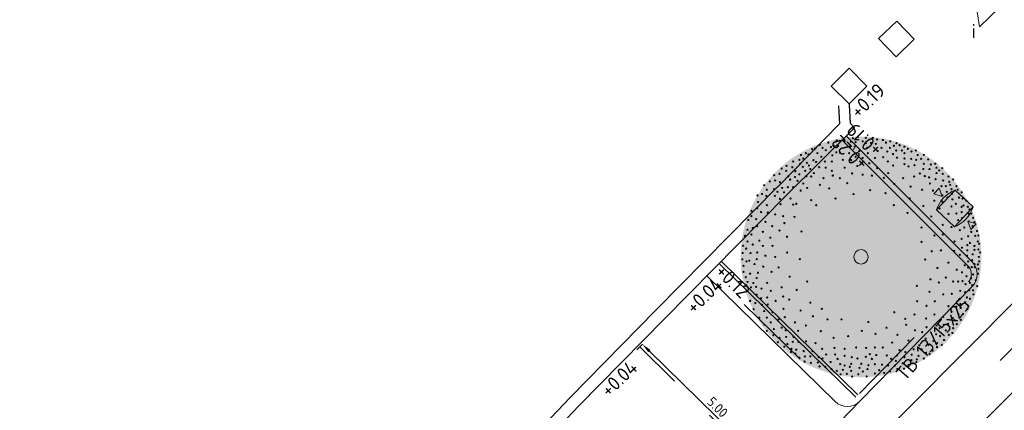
# Model space of a CAD drawing. Header units: metres. Extents: x 92403 to 95147, y 464428 to 465602.
# Tile 371 of 568: x 93087 to 93112, y 465068 to 465078. Entities that reach past the tile are written whole.
import ezdxf

# ---------------------------------------------------------------- set-up
doc = ezdxf.new("R2010")
doc.units = ezdxf.units.M
for name, pattern in [('DASHED', [0.75, 0.5, -0.25]), ('RI-HWA', [7.4, 5, -2.4]), ('VH-OPSLUITBAND_80X200', [14, 8, -2, 2, -2]), ('VH-TROTTOIRBAND', [15, 5, -2, 2, -2, 2, -2])]:
    doc.linetypes.add(name, pattern=pattern)
doc.layers.get('0').update_dxf_attribs({"linetype": 'CONTINUOUS'})
doc.layers.get('Defpoints').update_dxf_attribs({"linetype": 'CONTINUOUS'})
for name, color, linetype, lineweight in [('B-RO-OG-TOPOGRAFIE_BEBOUWING_ENTREE-S', 7, 'CONTINUOUS', 5), ('N-RO-IE-MEUBILAIR_WEGMEUBILAIR_AFVALBAK-140L-S', 7, 'CONTINUOUS', 9), ('N-RO-VW-MARKERING-G', 7, 'CONTINUOUS', 9), ('N-WE-GK-KISTDAM-G', 40, 'CONTINUOUS', 30), ('N-WE-VH-KANTOPSLUITING_OPSLUITBAND_80X200-G', 7, 'VH-OPSLUITBAND_80X200', 35), ('N-WE-VH-KANTOPSLUITING_TROTTOIRBAND-G', 7, 'VH-TROTTOIRBAND', 35), ('N-WE-VH-KANTOPSLUITING_TROTTOIRBAND_130 150-T18', 10, 'CONTINUOUS', 18), ('N-WE-VH-KANTOPSLUITING_VOORKANTBAND-G', 50, 'CONTINUOUS', 35), ('X-XX-AL-HOOGTELABEL-T18', 7, 'CONTINUOUS', 18), ('X-XX-AL-M', 7, 'CONTINUOUS', 18)]:
    doc.layers.add(name, color=color, linetype=linetype, lineweight=lineweight)
doc.layers.add('G_GRENS_ALGEMEEN', color=77, linetype='CONTINUOUS')
doc.layers.add('N-OI-RI-HWA_TRANSPORTLEIDING-G', color=7, linetype='RI-HWA', lineweight=35, true_color=0x007bff)
doc.layers.add('N-RO-GR-BOOM-V', color=7, linetype='CONTINUOUS', lineweight=18, true_color=0x002600)
doc.layers.add('N-RO-GR-BOOM-S', color=7, linetype='CONTINUOUS', lineweight=9, true_color=0x005700, transparency=0.3)
doc.styles.add('NLCS-ISO-M100-T25', font='NLCS-ISO.ttf', dxfattribs={"height": 0.25})
doc.styles.add('NLCS-ISO-M200-T18', font='NLCS-ISO.ttf', dxfattribs={"height": 0.36})
doc.dimstyles.new('NLCS-M100-T25-PIJL_L2_H1', dxfattribs={"dimscale": 0.1, "dimtxt": 2.5, "dimasz": 2.5, "dimexe": 2, "dimexo": 2, "dimgap": 0.7, "dimtad": 1, "dimzin": 0, "dimdsep": 46, "dimtxsty": 'NLCS-ISO-M100-T25', "dimcen": 0, "dimdle": 2, "dimclrd": 256, "dimclre": 256, "dimclrt": 256, "dimadec": 1, "dimazin": 0, "dimtfac": 1, "dimtdec": 3, "dimtofl": 0, "dimtmove": 0, "dimatfit": 3, "dimfxl": 2, "dimfxlon": 1, "dimtfillclr": 256, "dimtolj": 1, "dimtzin": 0, "dimlwd": -1, "dimlwe": -1, "dimarcsym": 0})

# ---------------------------------------------------------------- blocks, each defined once
blk = doc.blocks.new('SRO-BEBOUWING_ENTREE')
blk.add_lwpolyline([(0, 0.35), (0, -0.35), (0.5, 0)], close=True)
blk = doc.blocks.new('afvalbak 140l')
at = {"layer": 'N-RO-IE-MEUBILAIR_WEGMEUBILAIR_AFVALBAK-140L-S', "true_color": 0x939598}
h = blk.add_hatch(color=252, dxfattribs=at)
h.dxf.hatch_style = 1
edge = h.paths.add_edge_path()
edge.add_arc((-0.113, -0.347), 0.811, 120.1241, 171.2291)
edge.add_line((-0.915, -0.223), (-0.395, -0.578))
edge.add_arc((-0.802, 0.124), 0.811, 300.1241, 351.2291)
edge.add_line((0, 0), (-0.52, 0.355))
at = {"layer": 'N-RO-IE-MEUBILAIR_WEGMEUBILAIR_AFVALBAK-140L-S', "flags": 128}
for points in [[(-0.944, 0.353), (-0.835, 0.157), (-1.057, 0.188), (-0.944, 0.353)], [(-0.52, 0.355), (-0.915, -0.223), (-0.395, -0.578), (0, 0), (-0.52, 0.355)], [(0.021, -0.56), (0.134, -0.395), (-0.087, -0.365), (0.021, -0.56)]]:
    blk.add_lwpolyline(points, dxfattribs=at)
for points in [[(-0.915, -0.223, -0.226759), (-0.52, 0.355, -1.423564)], [(-0.395, -0.578, 0.226759), (0, 0, 1.423564)]]:
    blk.add_lwpolyline(points, format="xyb", dxfattribs=at)
blk = doc.blocks.new('*D118')
at = {"layer": 'Defpoints', "color": 0, "transparency": 16777216}
for p in [(93102.51, 465069.96), (93102.51, 465069.96), (93106.084, 465066.464)]:
    blk.add_point(p, dxfattribs=at)
at = {"layer": 'X-XX-AL-M', "transparency": 16777216}
for p, q in [((93102.51, 465069.96), (93102.37, 465069.817)), ((93105.906, 465066.639), (93102.689, 465069.785)), ((93106.084, 465066.464), (93105.944, 465066.321))]:
    blk.add_line(p, q, dxfattribs=at)
for points in [[(93102.718, 465069.815), (93102.66, 465069.756), (93102.51, 465069.96)], [(93105.935, 465066.668), (93105.876, 465066.609), (93106.084, 465066.464)]]:
    blk.add_solid(points, dxfattribs=at)
at = {"layer": 'X-XX-AL-M', "transparency": 16777216, "insert": (93104.433, 465068.351), "char_height": 0.25, "attachment_point": 5, "rotation": 315.6313, "style": 'NLCS-ISO-M100-T25'}
blk.add_mtext('\\A1;5.00', dxfattribs=at)
blk = doc.blocks.new('*U297')
at = {"layer": 'N-RO-GR-BOOM-V', "linetype": 'ByBlock', "ltscale": 1, "transparency": 33554567}
h = blk.add_hatch(color=98, dxfattribs=at)
h.dxf.hatch_style = 1
h.set_gradient(color1=(0, 51, 0), color2=(184, 200, 91), rotation=177, centered=1, name='INVCURVED')
edge = h.paths.add_edge_path()
edge.add_arc((0, 0), 1.5, 0, 360)
at = {"color": 0, "lineweight": -2}
for centre, radius in [((-0.1, 1.478), 0.00758), ((-0.04, 1.495), 0.00758), ((0.059, 1.484), 0.00758), ((0.147, 1.484), 0.00758), ((-0.571, 1.352), 0.00758), ((-0.511, 1.396), 0.00758), ((-0.478, 1.358), 0.00758), ((-0.407, 1.424), 0.00758), ((-0.374, 1.369), 0.00758), ((-0.341, 1.385), 0.00758), ((-0.303, 1.451), 0.00758), ((-0.286, 1.385), 0.00758), ((-0.204, 1.445), 0.00758), ((-0.138, 1.369), 0.00758), ((-0.127, 1.435), 0.00758), ((-0.078, 1.374), 0.00758), ((-0.067, 1.429), 0.00758), ((0.021, 1.44), 0.00758), ((0.059, 1.418), 0.00758), ((0.076, 1.358), 0.00758), ((0.125, 1.418), 0.00758), ((0.185, 1.407), 0.00758), ((0.201, 1.462), 0.00758), ((0.256, 1.358), 0.00758), ((0.273, 1.456), 0.00758), ((0.311, 1.424), 0.00758), ((0.361, 1.358), 0.00758), ((0.366, 1.44), 0.00758), ((0.41, 1.385), 0.00758), ((0.442, 1.418), 0.00758), ((0.481, 1.391), 0.00758), ((0.541, 1.374), 0.00758), ((0.585, 1.347), 0.00758), ((-0.747, 1.27), 0.00758), ((-0.719, 1.226), 0.00758), ((-0.686, 1.292), 0.00758), ((-0.653, 1.275), 0.00758), ((-0.609, 1.341), 0.00758), ((-0.544, 1.292), 0.00758), ((-0.495, 1.248), 0.00758), ((-0.44, 1.33), 0.00758), ((-0.357, 1.265), 0.00758), ((-0.308, 1.303), 0.00758), ((-0.259, 1.297), 0.00758), ((-0.149, 1.292), 0.00758), ((-0.067, 1.248), 0.00758), ((-0.023, 1.319), 0.00758), ((0.021, 1.232), 0.00758), ((0.087, 1.292), 0.00758), ((0.174, 1.232), 0.00758), ((0.207, 1.319), 0.00758), ((0.278, 1.243), 0.00758), ((0.328, 1.314), 0.00758), ((0.399, 1.281), 0.00758), ((0.437, 1.325), 0.00758), ((0.448, 1.237), 0.00758), ((0.508, 1.325), 0.00758), ((0.541, 1.292), 0.00758), ((0.541, 1.226), 0.00758), ((0.624, 1.221), 0.00758), ((0.629, 1.314), 0.00758), ((0.684, 1.325), 0.00758), ((0.706, 1.27), 0.00758), ((0.75, 1.221), 0.00758), ((0.783, 1.27), 0.00758), ((-0.988, 1.1), 0.00758), ((-0.928, 1.133), 0.00758), ((-0.856, 1.117), 0.00758), ((-0.845, 1.188), 0.00758), ((-0.768, 1.21), 0.00758), ((-0.758, 1.161), 0.00758), ((-0.725, 1.122), 0.00758), ((-0.675, 1.172), 0.00758), ((-0.648, 1.139), 0.00758), ((-0.593, 1.204), 0.00758), ((-0.56, 1.183), 0.00758), ((-0.522, 1.117), 0.00758), ((-0.451, 1.188), 0.00758), ((-0.44, 1.111), 0.00758), ((-0.363, 1.188), 0.00758), ((-0.226, 1.21), 0.00758), ((-0.204, 1.111), 0.00758), ((-0.122, 1.204), 0.00758), ((-0.045, 1.133), 0.00758), ((0.103, 1.166), 0.00758), ((0.201, 1.106), 0.00758), ((0.333, 1.188), 0.00758), ((0.399, 1.139), 0.00758), ((0.541, 1.155), 0.00758), ((0.591, 1.128), 0.00758), ((0.667, 1.144), 0.00758), ((0.689, 1.21), 0.00758), ((0.783, 1.161), 0.00758), ((0.837, 1.215), 0.00758), ((0.87, 1.15), 0.00758), ((0.925, 1.161), 0.00758), ((0.941, 1.111), 0.00758), ((1.013, 1.106), 0.00758), ((-1.081, 1.018), 0.00758), ((-1.015, 1.035), 0.00758), ((-0.933, 1.073), 0.00758), ((-0.906, 1.002), 0.00758), ((-0.823, 0.996), 0.00758), ((-0.818, 1.067), 0.00758), ((-0.768, 1.029), 0.00758), ((-0.697, 1.073), 0.00758), ((-0.681, 1.007), 0.00758), ((-0.631, 1.095), 0.00758), ((-0.62, 1.002), 0.00758), ((-0.588, 1.045), 0.00758), ((-0.467, 0.98), 0.00758), ((-0.363, 1.073), 0.00758), ((-0.352, 1.013), 0.00758), ((-0.264, 0.98), 0.00758), ((-0.111, 1.04), 0.00758), ((0.021, 1.024), 0.00758), ((0.136, 1.013), 0.00758), ((0.284, 0.985), 0.00758), ((0.339, 1.045), 0.00758), ((0.525, 0.98), 0.00758), ((0.662, 1.002), 0.00758), ((0.733, 1.04), 0.00758), ((0.777, 1.095), 0.00758), ((0.794, 1.007), 0.00758), ((0.848, 0.991), 0.00758), ((0.854, 1.095), 0.00758), ((0.941, 1.045), 0.00758), ((0.974, 1.078), 0.00758), ((1.018, 1.035), 0.00758), ((1.089, 1.002), 0.00758), ((-1.207, 0.892), 0.00758), ((-1.136, 0.941), 0.00758), ((-1.07, 0.952), 0.00758), ((-1.01, 0.93), 0.00758), ((-0.982, 0.859), 0.00758), ((-0.911, 0.87), 0.00758), ((-0.884, 0.963), 0.00758), ((-0.845, 0.87), 0.00758), ((-0.79, 0.947), 0.00758), ((-0.719, 0.914), 0.00758), ((-0.67, 0.859), 0.00758), ((-0.511, 0.897), 0.00758), ((-0.396, 0.854), 0.00758), ((-0.171, 0.919), 0.00758), ((0.415, 0.908), 0.00758), ((0.618, 0.875), 0.00758), ((0.859, 0.914), 0.00758), ((0.93, 0.969), 0.00758), ((1.002, 0.881), 0.00758), ((1.024, 0.952), 0.00758), ((1.057, 0.881), 0.00758), ((1.1, 0.936), 0.00758), ((1.111, 0.897), 0.00758), ((1.149, 0.963), 0.00758), ((1.188, 0.881), 0.00758), ((-1.289, 0.766), 0.00758), ((-1.234, 0.783), 0.00758), ((-1.18, 0.761), 0.00758), ((-1.174, 0.837), 0.00758), ((-1.081, 0.843), 0.00758), ((-1.075, 0.761), 0.00758), ((-1.042, 0.81), 0.00758), ((-0.96, 0.805), 0.00758), ((-0.752, 0.826), 0.00758), ((-0.094, 0.783), 0.00758), ((0.114, 0.832), 0.00758), ((0.306, 0.794), 0.00758), ((0.761, 0.837), 0.00758), ((0.897, 0.826), 0.00758), ((1.013, 0.766), 0.00758), ((1.068, 0.81), 0.00758), ((1.078, 0.739), 0.00758), ((1.128, 0.843), 0.00758), ((1.133, 0.788), 0.00758), ((1.204, 0.837), 0.00758), ((1.221, 0.739), 0.00758), ((1.254, 0.805), 0.00758), ((-1.295, 0.607), 0.00758), ((-1.284, 0.684), 0.00758), ((-1.174, 0.645), 0.00758), ((-1.01, 0.722), 0.00758), ((-1.004, 0.656), 0.00758), ((-0.878, 0.728), 0.00758), ((-0.845, 0.651), 0.00758), ((-0.807, 0.662), 0.00758), ((-0.62, 0.706), 0.00758), ((-0.56, 0.645), 0.00758), ((-0.319, 0.728), 0.00758), ((0.41, 0.645), 0.00758), ((0.607, 0.728), 0.00758), ((0.777, 0.634), 0.00758), ((0.914, 0.7), 0.00758), ((1.013, 0.689), 0.00758), ((1.128, 0.629), 0.00758), ((1.139, 0.717), 0.00758), ((1.182, 0.662), 0.00758), ((1.254, 0.624), 0.00758), ((1.265, 0.728), 0.00758), ((1.276, 0.64), 0.00758), ((1.314, 0.7), 0.00758), ((1.33, 0.624), 0.00758), ((-1.366, 0.574), 0.00758), ((-1.366, 0.508), 0.00758), ((-1.245, 0.558), 0.00758), ((-1.163, 0.552), 0.00758), ((-1.07, 0.53), 0.00758), ((-0.971, 0.508), 0.00758), ((-0.829, 0.497), 0.00758), ((0.58, 0.547), 0.00758), ((0.876, 0.503), 0.00758), ((0.98, 0.602), 0.00758), ((1.089, 0.536), 0.00758), ((1.188, 0.541), 0.00758), ((1.254, 0.558), 0.00758), ((1.341, 0.541), 0.00758), ((1.352, 0.591), 0.00758), ((1.374, 0.541), 0.00758), ((1.396, 0.486), 0.00758), ((-1.404, 0.459), 0.00758), ((-1.349, 0.361), 0.00758), ((-1.306, 0.47), 0.00758), ((-1.295, 0.383), 0.00758), ((-1.191, 0.437), 0.00758), ((-1.108, 0.383), 0.00758), ((-0.955, 0.421), 0.00758), ((0.755, 0.366), 0.00758), ((1.018, 0.4), 0.00758), ((1.128, 0.372), 0.00758), ((1.21, 0.459), 0.00758), ((1.259, 0.481), 0.00758), ((1.287, 0.366), 0.00758), ((1.341, 0.443), 0.00758), ((1.391, 0.383), 0.00758), ((1.413, 0.432), 0.00758), ((-1.448, 0.262), 0.00758), ((-1.415, 0.339), 0.00758), ((-1.366, 0.278), 0.00758), ((-1.223, 0.311), 0.00758), ((-1.13, 0.24), 0.00758), ((-1.015, 0.328), 0.00758), ((-0.922, 0.251), 0.00758), ((-0.741, 0.317), 0.00758), ((0.914, 0.267), 0.00758), ((1.018, 0.278), 0.00758), ((1.232, 0.333), 0.00758), ((1.336, 0.256), 0.00758), ((1.374, 0.311), 0.00758), ((1.424, 0.262), 0.00758), ((1.446, 0.322), 0.00758), ((1.462, 0.267), 0.00758), ((-1.468, 0.139), 0.00758), ((-1.415, 0.191), 0.00758), ((-1.349, 0.153), 0.00758), ((-1.267, 0.202), 0.00758), ((-1.223, 0.136), 0.00758), ((-1.103, 0.136), 0.00758), ((0.755, 0.187), 0.00758), ((1.166, 0.191), 0.00758), ((1.254, 0.224), 0.00758), ((1.325, 0.147), 0.00758), ((1.358, 0.174), 0.00758), ((1.413, 0.136), 0.00758), ((1.457, 0.191), 0.00758), ((1.473, 0.164), 0.00758), ((-1.475, 0.048), 0.00758), ((-1.432, 0.103), 0.00758), ((-1.377, 0.048), 0.00758), ((-1.295, 0.054), 0.00758), ((-1.191, 0.015), 0.00758), ((-1.07, -0.001), 0.00758), ((-0.922, 0.054), 0.00758), ((0, 0), 0.09), ((0.881, 0.07), 0.00758), ((0.996, 0.081), 0.00758), ((1.16, 0.076), 0.00758), ((1.232, 0.026), 0.00758), ((1.259, 0.114), 0.00758), ((1.32, 0.015), 0.00758), ((1.325, 0.081), 0.00758), ((1.391, 0.032), 0.00758), ((1.413, 0.087), 0.00758), ((1.462, 0.092), 0.00758), ((1.468, -0.001), 0.00758), ((1.484, 0.054), 0.00758), ((-1.479, -0.031), 0.00758), ((-1.465, -0.111), 0.00758), ((-1.426, -0.056), 0.00758), ((-1.391, -0.047), 0.00758), ((-1.327, -0.089), 0.00758), ((-1.3, -0.028), 0.00758), ((-1.218, -0.122), 0.00758), ((-0.763, -0.028), 0.00758), ((0.799, -0.032), 0.00758), ((1.089, -0.072), 0.00758), ((1.292, -0.105), 0.00758), ((1.336, -0.056), 0.00758), ((1.38, -0.127), 0.00758), ((1.385, -0.039), 0.00758), ((1.413, -0.089), 0.00758), ((1.418, -0.127), 0.00758), ((1.457, -0.094), 0.00758), ((1.473, -0.056), 0.00758), ((-1.465, -0.187), 0.00758), ((-1.382, -0.209), 0.00758), ((-1.284, -0.198), 0.00758), ((-1.114, -0.187), 0.00758), ((-1.026, -0.133), 0.00758), ((-0.889, -0.247), 0.00758), ((0.952, -0.138), 0.00758), ((1.193, -0.16), 0.00758), ((1.259, -0.193), 0.00758), ((1.314, -0.242), 0.00758), ((1.336, -0.133), 0.00758), ((1.396, -0.22), 0.00758), ((1.457, -0.209), 0.00758), ((1.462, -0.149), 0.00758), ((-1.437, -0.253), 0.00758), ((-1.429, -0.354), 0.00758), ((-1.415, -0.313), 0.00758), ((-1.342, -0.326), 0.00758), ((-1.306, -0.374), 0.00758), ((-1.3, -0.264), 0.00758), ((-1.169, -0.324), 0.00758), ((-0.67, -0.308), 0.00758), ((0.695, -0.361), 0.00758), ((0.865, -0.28), 0.00758), ((0.969, -0.319), 0.00758), ((1.057, -0.258), 0.00758), ((1.149, -0.308), 0.00758), ((1.21, -0.308), 0.00758), ((1.265, -0.302), 0.00758), ((1.303, -0.341), 0.00758), ((1.358, -0.324), 0.00758), ((1.371, -0.266), 0.00758), ((1.385, -0.352), 0.00758), ((1.429, -0.291), 0.00758), ((1.448, -0.365), 0.00758), ((-1.426, -0.428), 0.00758), ((-1.371, -0.379), 0.00758), ((-1.3, -0.472), 0.00758), ((-1.24, -0.396), 0.00758), ((-1.125, -0.423), 0.00758), ((-0.988, -0.379), 0.00758), ((-0.971, -0.494), 0.00758), ((-0.801, -0.412), 0.00758), ((0.854, -0.434), 0.00758), ((1.024, -0.467), 0.00758), ((1.133, -0.461), 0.00758), ((1.237, -0.423), 0.00758), ((1.298, -0.439), 0.00758), ((1.347, -0.417), 0.00758), ((1.396, -0.417), 0.00758), ((1.402, -0.467), 0.00758), ((-1.382, -0.549), 0.00758), ((-1.317, -0.576), 0.00758), ((-1.245, -0.516), 0.00758), ((-1.234, -0.598), 0.00758), ((-1.169, -0.505), 0.00758), ((-1.163, -0.593), 0.00758), ((-1.064, -0.549), 0.00758), ((-0.895, -0.533), 0.00758), ((-0.631, -0.571), 0.00758), ((0.7, -0.554), 0.00758), ((0.816, -0.609), 0.00758), ((0.919, -0.554), 0.00758), ((1.089, -0.615), 0.00758), ((1.188, -0.62), 0.00758), ((1.232, -0.522), 0.00758), ((1.237, -0.587), 0.00758), ((1.298, -0.565), 0.00758), ((1.32, -0.505), 0.00758), ((1.336, -0.609), 0.00758), ((1.358, -0.522), 0.00758), ((-1.338, -0.653), 0.00758), ((-1.207, -0.675), 0.00758), ((-1.103, -0.691), 0.00758), ((-0.966, -0.647), 0.00758), ((-0.752, -0.669), 0.00758), ((-0.599, -0.741), 0.00758), ((-0.489, -0.647), 0.00758), ((0.415, -0.69), 0.00758), ((0.667, -0.719), 0.00758), ((0.914, -0.719), 0.00758), ((1.128, -0.686), 0.00758), ((1.215, -0.713), 0.00758), ((1.243, -0.636), 0.00758), ((1.27, -0.713), 0.00758), ((1.325, -0.647), 0.00758), ((-1.267, -0.757), 0.00758), ((-1.202, -0.845), 0.00758), ((-1.174, -0.757), 0.00758), ((-1.125, -0.817), 0.00758), ((-1.026, -0.779), 0.00758), ((-0.95, -0.752), 0.00758), ((-0.823, -0.817), 0.00758), ((-0.686, -0.856), 0.00758), ((-0.418, -0.779), 0.00758), ((-0.243, -0.779), 0.00758), ((0.092, -0.811), 0.00758), ((0.552, -0.772), 0.00758), ((0.563, -0.845), 0.00758), ((0.81, -0.768), 0.00758), ((0.941, -0.856), 0.00758), ((1.024, -0.746), 0.00758), ((1.031, -0.847), 0.00758), ((1.084, -0.834), 0.00758), ((1.144, -0.763), 0.00758), ((1.166, -0.79), 0.00758), ((1.193, -0.839), 0.00758), ((1.243, -0.785), 0.00758), ((-1.174, -0.921), 0.00758), ((-1.092, -0.976), 0.00758), ((-1.086, -0.899), 0.00758), ((-0.988, -0.883), 0.00758), ((-0.939, -0.916), 0.00758), ((-0.785, -0.921), 0.00758), ((-0.5, -0.927), 0.00758), ((-0.16, -0.987), 0.00758), ((0.01, -0.921), 0.00758), ((0.18, -0.96), 0.00758), ((0.317, -0.883), 0.00758), ((0.453, -0.971), 0.00758), ((0.673, -0.916), 0.00758), ((0.761, -0.938), 0.00758), ((0.816, -0.877), 0.00758), ((0.936, -0.965), 0.00758), ((0.98, -0.888), 0.00758), ((0.985, -0.987), 0.00758), ((1.057, -0.916), 0.00758), ((1.095, -0.971), 0.00758), ((1.139, -0.949), 0.00758), ((1.149, -0.888), 0.00758), ((-1.037, -1.064), 0.00758), ((-1.015, -1.009), 0.00758), ((-0.933, -0.998), 0.00758), ((-0.917, -1.086), 0.00758), ((-0.851, -1.058), 0.00758), ((-0.84, -0.998), 0.00758), ((-0.779, -1.058), 0.00758), ((-0.686, -1.053), 0.00758), ((-0.566, -1.075), 0.00758), ((-0.341, -1.009), 0.00758), ((0.388, -1.069), 0.00758), ((0.591, -1.042), 0.00758), ((0.728, -1.102), 0.00758), ((0.805, -1.02), 0.00758), ((0.843, -1.097), 0.00758), ((0.903, -1.047), 0.00758), ((0.947, -1.075), 0.00758), ((1.007, -1.097), 0.00758), ((1.035, -1.036), 0.00758), ((-0.955, -1.119), 0.00758), ((-0.873, -1.185), 0.00758), ((-0.867, -1.146), 0.00758), ((-0.818, -1.207), 0.00758), ((-0.807, -1.157), 0.00758), ((-0.714, -1.174), 0.00758), ((-0.604, -1.174), 0.00758), ((-0.484, -1.146), 0.00758), ((-0.434, -1.217), 0.00758), ((-0.33, -1.135), 0.00758), ((-0.324, -1.217), 0.00758), ((-0.204, -1.146), 0.00758), ((-0.204, -1.234), 0.00758), ((-0.062, -1.13), 0.00758), ((0.065, -1.135), 0.00758), ((0.109, -1.212), 0.00758), ((0.174, -1.13), 0.00758), ((0.19, -1.223), 0.00758), ((0.273, -1.13), 0.00758), ((0.322, -1.228), 0.00758), ((0.448, -1.228), 0.00758), ((0.481, -1.163), 0.00758), ((0.552, -1.185), 0.00758), ((0.631, -1.219), 0.00758), ((0.656, -1.152), 0.00758), ((0.717, -1.234), 0.00758), ((0.755, -1.152), 0.00758), ((0.81, -1.196), 0.00758), ((0.854, -1.212), 0.00758), ((0.892, -1.168), 0.00758), ((0.947, -1.124), 0.00758), ((-0.768, -1.256), 0.00758), ((-0.703, -1.305), 0.00758), ((-0.7, -1.241), 0.00758), ((-0.631, -1.239), 0.00758), ((-0.626, -1.321), 0.00758), ((-0.538, -1.316), 0.00758), ((-0.527, -1.25), 0.00758), ((-0.478, -1.266), 0.00758), ((-0.379, -1.31), 0.00758), ((-0.292, -1.272), 0.00758), ((-0.259, -1.338), 0.00758), ((-0.204, -1.354), 0.00758), ((-0.122, -1.332), 0.00758), ((-0.116, -1.25), 0.00758), ((-0.045, -1.266), 0.00758), ((0.004, -1.332), 0.00758), ((0.059, -1.245), 0.00758), ((0.092, -1.349), 0.00758), ((0.136, -1.272), 0.00758), ((0.174, -1.338), 0.00758), ((0.262, -1.343), 0.00758), ((0.339, -1.354), 0.00758), ((0.377, -1.272), 0.00758), ((0.421, -1.354), 0.00758), ((0.434, -1.296), 0.00758), ((0.519, -1.327), 0.00758), ((0.541, -1.25), 0.00758), ((0.591, -1.349), 0.00758), ((0.629, -1.288), 0.00758), ((0.689, -1.31), 0.00758), ((0.695, -1.277), 0.00758), ((0.783, -1.266), 0.00758), ((-0.516, -1.365), 0.00758), ((-0.445, -1.371), 0.00758), ((-0.368, -1.398), 0.00758), ((-0.303, -1.42), 0.00758), ((-0.254, -1.464), 0.00758), ((-0.226, -1.409), 0.00758), ((-0.177, -1.458), 0.00758), ((-0.138, -1.371), 0.00758), ((-0.122, -1.42), 0.00758), ((-0.034, -1.464), 0.00758), ((-0.018, -1.382), 0.00758), ((0.023, -1.428), 0.00758), ((0.081, -1.398), 0.00758), ((0.174, -1.453), 0.00758), ((0.226, -1.411), 0.00758), ((0.289, -1.447), 0.00758), ((0.361, -1.426), 0.00758), ((0.453, -1.398), 0.00758), ((0.536, -1.393), 0.00758), ((-0.111, -1.491), 0.00758), ((0.07, -1.491), 0.00758)]:
    blk.add_circle(centre, radius, dxfattribs=at)

msp = doc.modelspace()

# ---------------------------------------------------------------- linework, layer by layer
at = {"layer": 'G_GRENS_ALGEMEEN'}
for points in [[(93109.018, 465078.233), (93108.556, 465077.783)], [(93109.018, 465078.233), (93109.468, 465077.771), (93109.006, 465077.321), (93108.556, 465077.783)], [(93107.3444, 465076.5666), (93107.8014, 465077.0246)], [(93107.3444, 465076.5666), (93107.801, 465076.111), (93108.258, 465076.569), (93107.8014, 465077.0246)], [(93107.53, 465076.062), (93107.5565, 465075.6051)], [(93107.801, 465076.111), (93107.804, 465076.087), (93107.831, 465075.621)], [(93107.5565, 465075.6051), (93105.9736, 465073.989)], [(93107.831, 465075.621), (93107.936, 465075.501)], [(93107.936, 465075.501), (93106.192, 465073.769)], [(93105.9714, 465073.9868), (93102.8532, 465070.8296), (93100.6581, 465068.5964), (93098.4976, 465066.3219), (93097.0794, 465064.8386), (93095.0801, 465062.646), (93092.3101, 465059.616), (93089.648, 465056.6437), (93087.2159, 465053.9236), (93084.6637, 465051.0664), (93082.1624, 465048.261), (93080.021, 465045.8486), (93074.4412, 465039.5463), (93073.9846, 465039.072)], [(93106.192, 465073.769), (93103.074, 465070.612), (93100.881, 465068.381), (93098.722, 465066.108), (93097.306, 465064.627), (93095.309, 465062.437), (93092.54, 465059.408), (93089.879, 465056.437), (93087.447, 465053.717), (93084.895, 465050.86), (93082.394, 465048.055), (93080.253, 465045.643), (93074.669, 465039.336), (93074.208, 465038.857), (93073.9846, 465039.072)]]:
    msp.add_lwpolyline(points, dxfattribs=at)
at = {"layer": 'N-OI-RI-HWA_TRANSPORTLEIDING-G', "flags": 128}
msp.add_lwpolyline([(93096.017366, 465053.798123), (93134.570687, 465092.609508)], dxfattribs=at)
at = {"layer": 'N-RO-VW-MARKERING-G', "linetype": 'DASHED', "ltscale": 5, "flags": 128}
for points in [[(93106.015758, 465066.39381), (93102.441486, 465069.890177)], [(93108.078614, 465068.502631), (93102.204718, 465062.497854)]]:
    msp.add_lwpolyline(points, dxfattribs=at)
at = {"layer": 'N-WE-GK-KISTDAM-G', "flags": 128}
msp.add_lwpolyline([(93007.319329, 464967.705974), (93051.741926, 465007.125389), (93051.773649, 465007.089639), (93096.591282, 465053.24079), (93135.514384, 465092.424358), (93134.410574, 465093.583487), (93095.449797, 465054.361918), (93050.625817, 465008.204306), (93050.65754, 465008.168556), (93006.323734, 464968.827932)], close=True, dxfattribs=at)
at = {"layer": 'N-WE-VH-KANTOPSLUITING_OPSLUITBAND_80X200-G', "flags": 128}
msp.add_lwpolyline([(93108.027328, 465068.66471), (93104.528493, 465072.087283)], dxfattribs=at)
at = {"layer": 'N-WE-VH-KANTOPSLUITING_TROTTOIRBAND-G', "lineweight": 15, "flags": 128}
msp.add_lwpolyline([(93107.619724, 465075.186949), (93110.841532, 465071.965965, -0.411027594), (93110.843883, 465071.544024), (93107.971386, 465068.607522, -0.414213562), (93107.547147, 465068.602847), (93104.262769, 465071.815639)], format="xyb", dxfattribs=at)
at = {"layer": 'N-WE-VH-KANTOPSLUITING_VOORKANTBAND-G', "linetype": 'Continuous', "lineweight": 15, "flags": 128}
msp.add_lwpolyline([(93107.726165, 465075.292641), (93110.947584, 465072.072044, -0.411027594), (93110.951112, 465071.439133), (93108.078614, 465068.502631, -0.414213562), (93107.442256, 465068.495619), (93104.157363, 465071.708914)], format="xyb", dxfattribs=at)
at = {"layer": 'N-WE-VH-KANTOPSLUITING_VOORKANTBAND-G', "flags": 128}
msp.add_lwpolyline([(93107.971386, 465068.607522), (93104.472551, 465072.030095)], dxfattribs=at)

# ---------------------------------------------------------------- block references
at = {"layer": 'B-RO-OG-TOPOGRAFIE_BEBOUWING_ENTREE-S', "ltscale": 1, "rotation": 133.8166557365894}
msp.add_blockref('SRO-BEBOUWING_ENTREE', (93111.387175, 465078.331289), dxfattribs=at)
at = {"layer": 'N-RO-GR-BOOM-S', "xscale": 2.054000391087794, "yscale": 2.054000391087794, "zscale": 2.054000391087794}
msp.add_blockref('*U297', (93108.104924, 465072.197258), dxfattribs=at)
at = {"layer": 'N-RO-IE-MEUBILAIR_WEGMEUBILAIR_AFVALBAK-140L-S', "linetype": 'Continuous', "rotation": 170.9979136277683}
msp.add_blockref('afvalbak 140l', (93110.03567, 465073.398165), dxfattribs=at)

# ---------------------------------------------------------------- texts
at = {"layer": 'N-WE-VH-KANTOPSLUITING_TROTTOIRBAND_130 150-T18', "insert": (93110.934411, 465078.158118), "char_height": 0.36, "width": 4.66934953, "attachment_point": 1, "style": 'NLCS-ISO-M200-T18'}
msp.add_mtext('i', dxfattribs=at)
at = {"layer": 'N-WE-VH-KANTOPSLUITING_TROTTOIRBAND_130 150-T18', "insert": (93108.962923, 465069.233714), "char_height": 0.36, "width": 4.66934953, "attachment_point": 1, "rotation": 49.1108022, "style": 'NLCS-ISO-M200-T18'}
msp.add_mtext('TB 13/15x25', dxfattribs=at)
at = {"layer": 'X-XX-AL-HOOGTELABEL-T18', "char_height": 0.36, "width": 4.66934953, "attachment_point": 1, "style": 'NLCS-ISO-M200-T18'}
for s, insert, rotation in [('+0.19', (93107.791254, 465075.983409), 43.7537775), ('+0.19', (93108.410611, 465074.711847), 135.4475281), ('+0.22', (93108.053897, 465074.358317), 135.4475281), ('+0.04', (93103.581887, 465070.974088), 43.7537775), ('+0.12', (93104.60392, 465072.048749), 314.9382951), ('+0.04', (93101.400655, 465068.846332), 43.7537775)]:
    msp.add_mtext(s, dxfattribs=dict(at, insert=insert, rotation=rotation))

# ---------------------------------------------------------------- dimensions: what is measured, and where the dimension line sits
at = {"layer": 'X-XX-AL-M'}
dim = msp.add_aligned_dim(p1=(93106.084217, 465066.463795), p2=(93102.509945, 465069.960162), distance=0, dimstyle='NLCS-M100-T25-PIJL_L2_H1', dxfattribs=at)
dim.commit()
dim.dimension.update_dxf_attribs({"geometry": '*D118', "text_midpoint": (93104.433439, 465068.351375)})

doc.saveas('drawing.dxf')
